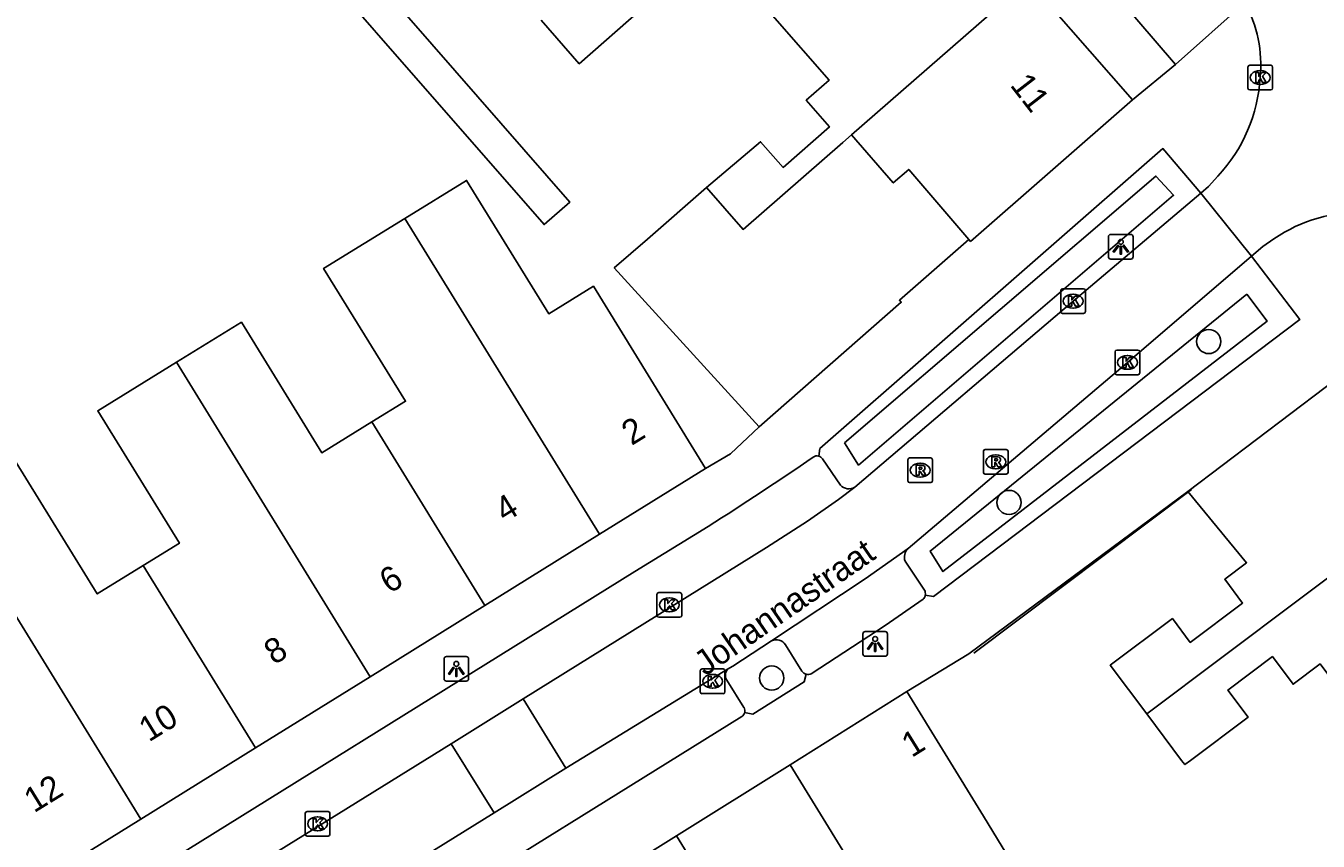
# Model space of a CAD drawing. Extents: x 159718 to 160783, y 383290 to 384030.
# Drawn here: x 160474.8 to 160527.2, y 383496.7 to 383529.7 of the extents above; entities that cross this region are included whole.
import ezdxf

# ---------------------------------------------------------------- set-up
doc = ezdxf.new("R2010")
doc.units = 0
for name, color, linetype in [('IMGEO_Boom', 7, 'Continuous'), ('IMGEO_Groenvoorziening', 7, 'Continuous'), ('IMGEO_Kolk', 7, 'Continuous'), ('IMGEO_Lichtpunt', 7, 'Continuous'), ('IMGEO_Muur', 7, 'Continuous'), ('IMGEO_Openbare_ruimte_label', 7, 'Continuous'), ('IMGEO_Pand', 7, 'Continuous'), ('IMGEO_Pand_nummerreeks', 7, 'Continuous'), ('IMGEO_Parkeervlak_open', 7, 'Continuous'), ('IMGEO_Rijbaan_lokaal_open', 7, 'Continuous'), ('IMGEO_Rioolput', 7, 'Continuous'), ('IMGEO_Voetpad_open', 7, 'Continuous')]:
    doc.layers.add(name, color=color, linetype=linetype)

msp = doc.modelspace()

# ---------------------------------------------------------------- linework, layer by layer
at = {"layer": 'IMGEO_Boom'}
for centre in [(160522.734, 383516.956), (160514.646, 383510.442), (160505.036, 383503.334)]:
    msp.add_circle(centre, 0.489, dxfattribs=at)
at = {"layer": 'IMGEO_Groenvoorziening'}
for points in [[(160507.989, 383512.857), (160520.597, 383523.652), (160521.309, 383522.877), (160508.556, 383511.951), (160507.989, 383512.857)], [(160524.273, 383518.879), (160511.451, 383508.47), (160511.968, 383507.643), (160525.1, 383517.776), (160524.273, 383518.879)]]:
    msp.add_lwpolyline(points, dxfattribs=at)
at = {"layer": 'IMGEO_Kolk'}
for p, q in [((160524.318, 383527.217), (160524.318, 383528.069)), ((160524.393, 383528.143), (160525.245, 383528.143)), ((160524.806, 383527.923), (160524.831, 383527.923)), ((160525.319, 383528.069), (160525.319, 383527.217)), ((160525.245, 383527.143), (160524.393, 383527.143)), ((160524.829, 383527.363), (160524.804, 383527.363)), ((160516.741, 383518.166), (160516.741, 383519.018)), ((160516.816, 383519.092), (160517.668, 383519.092)), ((160517.742, 383519.018), (160517.742, 383518.166)), ((160517.229, 383518.872), (160517.254, 383518.872)), ((160517.668, 383518.092), (160516.816, 383518.092)), ((160517.252, 383518.312), (160517.227, 383518.312)), ((160518.941, 383515.685), (160518.941, 383516.537)), ((160519.016, 383516.611), (160519.868, 383516.611)), ((160519.429, 383516.391), (160519.454, 383516.391)), ((160519.942, 383516.537), (160519.942, 383515.685)), ((160519.868, 383515.611), (160519.016, 383515.611)), ((160519.452, 383515.831), (160519.427, 383515.831)), ((160500.389, 383505.87), (160500.389, 383506.722)), ((160500.464, 383506.796), (160501.316, 383506.796)), ((160500.877, 383506.576), (160500.902, 383506.576)), ((160501.39, 383506.722), (160501.39, 383505.87)), ((160500.9, 383506.016), (160500.875, 383506.016)), ((160501.316, 383505.796), (160500.464, 383505.796)), ((160502.142, 383502.775), (160502.142, 383503.627)), ((160502.217, 383503.701), (160503.069, 383503.701)), ((160502.63, 383503.481), (160502.655, 383503.481)), ((160503.143, 383503.627), (160503.143, 383502.775)), ((160502.653, 383502.921), (160502.628, 383502.921)), ((160503.069, 383502.701), (160502.217, 383502.701)), ((160486.145, 383497.006), (160486.145, 383497.858)), ((160486.22, 383497.932), (160487.072, 383497.932)), ((160486.633, 383497.712), (160486.658, 383497.712)), ((160487.146, 383497.858), (160487.146, 383497.006)), ((160486.656, 383497.152), (160486.631, 383497.152)), ((160487.072, 383496.932), (160486.22, 383496.932))]:
    msp.add_line(p, q, dxfattribs=at)
for points in [[(160524.318, 383527.217), (160524.318, 383528.069)], [(160524.393, 383528.143), (160525.245, 383528.143)], [(160525.319, 383528.069), (160525.319, 383527.217)], [(160524.639, 383527.843), (160524.762, 383527.843), (160524.762, 383527.692), (160524.892, 383527.843), (160525.056, 383527.843), (160524.91, 383527.692), (160525.063, 383527.443), (160524.911, 383527.443), (160524.826, 383527.607), (160524.762, 383527.54), (160524.762, 383527.443), (160524.639, 383527.443), (160524.639, 383527.843)], [(160525.245, 383527.143), (160524.393, 383527.143)], [(160516.741, 383518.166), (160516.741, 383519.018)], [(160516.816, 383519.092), (160517.668, 383519.092)], [(160517.742, 383519.018), (160517.742, 383518.166)], [(160517.062, 383518.792), (160517.185, 383518.792), (160517.185, 383518.641), (160517.315, 383518.792), (160517.479, 383518.792), (160517.333, 383518.641), (160517.486, 383518.392), (160517.334, 383518.392), (160517.249, 383518.556), (160517.185, 383518.489), (160517.185, 383518.392), (160517.062, 383518.392), (160517.062, 383518.792)], [(160517.668, 383518.092), (160516.816, 383518.092)], [(160518.941, 383515.685), (160518.941, 383516.537)], [(160519.016, 383516.611), (160519.868, 383516.611)], [(160519.942, 383516.537), (160519.942, 383515.685)], [(160519.262, 383516.311), (160519.385, 383516.311), (160519.385, 383516.16), (160519.515, 383516.311), (160519.679, 383516.311), (160519.533, 383516.16), (160519.686, 383515.911), (160519.534, 383515.911), (160519.449, 383516.075), (160519.385, 383516.008), (160519.385, 383515.911), (160519.262, 383515.911), (160519.262, 383516.311)], [(160519.868, 383515.611), (160519.016, 383515.611)], [(160500.389, 383505.87), (160500.389, 383506.722)], [(160500.464, 383506.796), (160501.316, 383506.796)], [(160500.71, 383506.496), (160500.833, 383506.496), (160500.833, 383506.345), (160500.963, 383506.496), (160501.127, 383506.496), (160500.981, 383506.345), (160501.134, 383506.096), (160500.982, 383506.096), (160500.897, 383506.26), (160500.833, 383506.193), (160500.833, 383506.096), (160500.71, 383506.096), (160500.71, 383506.496)], [(160501.39, 383506.722), (160501.39, 383505.87)], [(160501.316, 383505.796), (160500.464, 383505.796)], [(160502.142, 383502.775), (160502.142, 383503.627)], [(160502.217, 383503.701), (160503.069, 383503.701)], [(160502.463, 383503.401), (160502.586, 383503.401), (160502.586, 383503.25), (160502.716, 383503.401), (160502.88, 383503.401), (160502.734, 383503.25), (160502.887, 383503.001), (160502.735, 383503.001), (160502.65, 383503.165), (160502.586, 383503.098), (160502.586, 383503.001), (160502.463, 383503.001), (160502.463, 383503.401)], [(160503.143, 383503.627), (160503.143, 383502.775)], [(160503.069, 383502.701), (160502.217, 383502.701)], [(160486.145, 383497.006), (160486.145, 383497.858)], [(160486.22, 383497.932), (160487.072, 383497.932)], [(160486.466, 383497.632), (160486.589, 383497.632), (160486.589, 383497.481), (160486.719, 383497.632), (160486.883, 383497.632), (160486.737, 383497.481), (160486.89, 383497.232), (160486.738, 383497.232), (160486.653, 383497.396), (160486.589, 383497.329), (160486.589, 383497.232), (160486.466, 383497.232), (160486.466, 383497.632)], [(160487.146, 383497.858), (160487.146, 383497.006)], [(160487.072, 383496.932), (160486.22, 383496.932)]]:
    msp.add_lwpolyline(points, dxfattribs=at)
for centre, start, end in [((160524.395, 383528.067), 91.552, 178.448), ((160524.395, 383528.067), 91.552, 178.448), ((160525.243, 383528.067), 1.552, 88.448), ((160525.243, 383528.067), 1.552, 88.448), ((160524.395, 383527.219), 181.552, 268.448), ((160524.395, 383527.219), 181.552, 268.448), ((160525.243, 383527.219), 271.552, 358.448), ((160525.243, 383527.219), 271.552, 358.448), ((160516.818, 383519.016), 91.552, 178.448), ((160516.818, 383519.016), 91.552, 178.448), ((160517.666, 383519.016), 1.552, 88.448), ((160517.666, 383519.016), 1.552, 88.448), ((160516.818, 383518.168), 181.552, 268.448), ((160516.818, 383518.168), 181.552, 268.448), ((160517.666, 383518.168), 271.552, 358.448), ((160517.666, 383518.168), 271.552, 358.448), ((160519.018, 383516.535), 91.552, 178.448), ((160519.018, 383516.535), 91.552, 178.448), ((160519.866, 383516.535), 1.552, 88.448), ((160519.866, 383516.535), 1.552, 88.448), ((160519.018, 383515.687), 181.552, 268.448), ((160519.018, 383515.687), 181.552, 268.448), ((160519.866, 383515.687), 271.552, 358.448), ((160519.866, 383515.687), 271.552, 358.448), ((160500.466, 383506.72), 91.552, 178.448), ((160500.466, 383506.72), 91.552, 178.448), ((160501.314, 383506.72), 1.552, 88.448), ((160501.314, 383506.72), 1.552, 88.448), ((160500.466, 383505.872), 181.552, 268.448), ((160500.466, 383505.872), 181.552, 268.448), ((160501.314, 383505.872), 271.552, 358.448), ((160501.314, 383505.872), 271.552, 358.448), ((160502.219, 383503.625), 91.552, 178.448), ((160502.219, 383503.625), 91.552, 178.448), ((160503.067, 383503.625), 1.552, 88.448), ((160503.067, 383503.625), 1.552, 88.448), ((160502.219, 383502.777), 181.552, 268.448), ((160502.219, 383502.777), 181.552, 268.448), ((160503.067, 383502.777), 271.552, 358.448), ((160503.067, 383502.777), 271.552, 358.448), ((160486.222, 383497.856), 91.552, 178.448), ((160486.222, 383497.856), 91.552, 178.448), ((160487.07, 383497.856), 1.552, 88.448), ((160487.07, 383497.856), 1.552, 88.448), ((160486.222, 383497.008), 181.552, 268.448), ((160486.222, 383497.008), 181.552, 268.448), ((160487.07, 383497.008), 271.552, 358.448), ((160487.07, 383497.008), 271.552, 358.448)]:
    msp.add_arc(centre, 0.0765, start, end, dxfattribs=at)
for centre, major_axis, ratio, start_param, end_param in [((160524.805, 383527.643), (-0.387, 0.002), 0.722429, 4.712389, 7.853982), ((160524.83, 383527.643), (-0.39, 0.002), 0.717154, 1.570796, 4.712389), ((160517.228, 383518.592), (-0.387, 0.002), 0.722429, 4.712389, 7.853982), ((160517.253, 383518.592), (-0.39, 0.002), 0.717154, 1.570796, 4.712389), ((160519.428, 383516.111), (-0.387, 0.002), 0.722429, 4.712389, 7.853982), ((160519.453, 383516.111), (-0.39, 0.002), 0.717154, 1.570796, 4.712389), ((160500.876, 383506.296), (-0.387, 0.002), 0.722429, 4.712389, 7.853982), ((160500.901, 383506.296), (-0.39, 0.002), 0.717154, 1.570796, 4.712389), ((160502.629, 383503.201), (-0.387, 0.002), 0.722429, 4.712389, 7.853982), ((160502.654, 383503.201), (-0.39, 0.002), 0.717154, 1.570796, 4.712389), ((160486.632, 383497.432), (-0.387, 0.002), 0.722429, 4.712389, 7.853982), ((160486.657, 383497.432), (-0.39, 0.002), 0.717154, 1.570796, 4.712389)]:
    msp.add_ellipse(centre, major_axis=major_axis, ratio=ratio, start_param=start_param, end_param=end_param, dxfattribs=at)
at = {"layer": 'IMGEO_Lichtpunt'}
for p, q in [((160518.675, 383521.195), (160518.675, 383520.388)), ((160518.675, 383521.195), (160518.675, 383520.388)), ((160519.577, 383521.29), (160518.769, 383521.29)), ((160519.577, 383521.29), (160518.769, 383521.29)), ((160519.671, 383520.388), (160519.671, 383521.195)), ((160519.671, 383520.388), (160519.671, 383521.195)), ((160518.769, 383520.294), (160519.577, 383520.294)), ((160518.769, 383520.294), (160519.577, 383520.294)), ((160508.728, 383505.118), (160508.728, 383504.311)), ((160508.728, 383505.118), (160508.728, 383504.311)), ((160509.63, 383505.213), (160508.822, 383505.213)), ((160509.63, 383505.213), (160508.822, 383505.213)), ((160509.724, 383504.311), (160509.724, 383505.118)), ((160509.724, 383504.311), (160509.724, 383505.118)), ((160491.767, 383504.108), (160491.767, 383503.301)), ((160491.767, 383504.108), (160491.767, 383503.301)), ((160492.669, 383504.203), (160491.861, 383504.203)), ((160492.669, 383504.203), (160491.861, 383504.203)), ((160492.763, 383503.301), (160492.763, 383504.108)), ((160492.763, 383503.301), (160492.763, 383504.108)), ((160508.822, 383504.217), (160509.63, 383504.217)), ((160508.822, 383504.217), (160509.63, 383504.217)), ((160491.861, 383503.207), (160492.669, 383503.207)), ((160491.861, 383503.207), (160492.669, 383503.207))]:
    msp.add_line(p, q, dxfattribs=at)
for points in [[(160519.049, 383520.859), (160519.088, 383520.831), (160518.9, 383520.569), (160518.862, 383520.596), (160519.049, 383520.859)], [(160519.151, 383520.811), (160519.198, 383520.811), (160519.198, 383520.489), (160519.151, 383520.489), (160519.151, 383520.811)], [(160519.261, 383520.831), (160519.299, 383520.858), (160519.486, 383520.596), (160519.447, 383520.568), (160519.261, 383520.831)], [(160509.102, 383504.782), (160509.141, 383504.754), (160508.953, 383504.492), (160508.915, 383504.519), (160509.102, 383504.782)], [(160509.204, 383504.734), (160509.251, 383504.734), (160509.251, 383504.412), (160509.204, 383504.412), (160509.204, 383504.734)], [(160509.314, 383504.754), (160509.352, 383504.781), (160509.539, 383504.519), (160509.5, 383504.491), (160509.314, 383504.754)], [(160492.141, 383503.772), (160492.18, 383503.744), (160491.992, 383503.482), (160491.954, 383503.509), (160492.141, 383503.772)], [(160492.243, 383503.724), (160492.29, 383503.724), (160492.29, 383503.402), (160492.243, 383503.402), (160492.243, 383503.724)], [(160492.353, 383503.744), (160492.391, 383503.771), (160492.578, 383503.509), (160492.539, 383503.481), (160492.353, 383503.744)]]:
    msp.add_lwpolyline(points, dxfattribs=at)
for centre in [(160519.174, 383520.993), (160509.227, 383504.916), (160492.266, 383503.906)]:
    msp.add_circle(centre, 0.0994, dxfattribs=at)
for centre, start, end in [((160518.769, 383521.195), 90, 180), ((160518.769, 383521.195), 90, 180), ((160519.577, 383521.195), 0, 90), ((160519.577, 383521.195), 0, 90), ((160518.769, 383520.388), 180, 270), ((160518.769, 383520.388), 180, 270), ((160519.577, 383520.388), 270, 0), ((160519.577, 383520.388), 270, 360), ((160508.822, 383505.118), 90, 180), ((160508.822, 383505.118), 90, 180), ((160509.63, 383505.118), 0, 90), ((160509.63, 383505.118), 0, 90), ((160491.861, 383504.108), 90, 180), ((160491.861, 383504.108), 90, 180), ((160492.669, 383504.108), 0, 90), ((160492.669, 383504.108), 0, 90), ((160508.822, 383504.311), 180, 270), ((160508.822, 383504.311), 180, 270), ((160509.63, 383504.311), 270, 0), ((160509.63, 383504.311), 270, 360), ((160491.861, 383503.301), 180, 270), ((160491.861, 383503.301), 180, 270), ((160492.669, 383503.301), 270, 0), ((160492.669, 383503.301), 270, 360)]:
    msp.add_arc(centre, 0.0946, start, end, dxfattribs=at)
at = {"layer": 'IMGEO_Muur'}
msp.add_lwpolyline([(160522.039, 383510.964), (160513.219, 383504.34)], dxfattribs=at)
at = {"layer": 'IMGEO_Pand'}
for points in [[(160495.702, 383529.963), (160497.243, 383528.204), (160499.788, 383530.433), (160498.972, 383531.364), (160500.849, 383533.009), (160501.752, 383531.978), (160502.74, 383532.838), (160505.167, 383530.053)], [(160508.268, 383525.319), (160515.423, 383531.566)], [(160519.644, 383526.744), (160515.423, 383531.566)], [(160502.393, 383523.195), (160504.587, 383525.045), (160505.499, 383524.004), (160507.373, 383525.646), (160506.433, 383526.723), (160507.361, 383527.534), (160505.167, 383530.053)], [(160519.644, 383526.744), (160513.093, 383521.008), (160513.021, 383521.09)], [(160508.268, 383525.319), (160507.921, 383525.017), (160503.879, 383521.493), (160502.393, 383523.195)], [(160513.021, 383521.09), (160510.589, 383523.926), (160509.96, 383523.378), (160508.268, 383525.319)], [(160502.361, 383511.817), (160497.813, 383519.195), (160496.006, 383518.081), (160492.677, 383523.481), (160490.181, 383521.943)], [(160502.393, 383523.195), (160500, 383521.105), (160498.663, 383519.938), (160504.529, 383513.509)], [(160490.181, 383521.943), (160486.892, 383519.915), (160490.206, 383514.541), (160488.841, 383513.7)], [(160498.066, 383509.151), (160490.181, 383521.943)], [(160504.529, 383513.509), (160510.281, 383518.547), (160510.208, 383518.63), (160513.021, 383521.09)], [(160488.841, 383513.7), (160486.817, 383512.452), (160483.558, 383517.738), (160480.93, 383516.118)], [(160480.93, 383516.118), (160477.74, 383514.152), (160481.047, 383508.788), (160479.584, 383507.886)], [(160480.93, 383516.118), (160488.779, 383503.386)], [(160528.836, 383516.141), (160521.892, 383510.886)], [(160488.841, 383513.7), (160493.423, 383506.269)], [(160479.584, 383507.886), (160477.722, 383506.738), (160474.442, 383512.059), (160471.651, 383510.339)], [(160498.066, 383509.151), (160502.361, 383511.817)], [(160520.224, 383501.882), (160532.589, 383511.169)], [(160520.224, 383501.882), (160518.745, 383503.851), (160521.263, 383505.742), (160521.989, 383504.774), (160524.107, 383506.365), (160523.38, 383507.332), (160524.267, 383507.998), (160521.892, 383510.886)], [(160471.651, 383510.339), (160478.024, 383500), (160479.491, 383497.62)], [(160493.423, 383506.269), (160498.066, 383509.151)], [(160484.135, 383500.503), (160479.584, 383507.886)], [(160488.779, 383503.386), (160493.423, 383506.269)], [(160529.316, 383501.144), (160527.247, 383503.907), (160526.151, 383503.084), (160525.312, 383504.201), (160523.511, 383502.849), (160524.333, 383501.754), (160521.998, 383500), (160521.768, 383499.827), (160521.638, 383500), (160520.224, 383501.882)], [(160484.135, 383500.503), (160488.779, 383503.386)], [(160510.513, 383502.782), (160505.777, 383499.821)], [(160510.513, 383502.782), (160513.612, 383497.741), (160515.083, 383495.32), (160513.325, 383494.245), (160516.605, 383488.904), (160513.625, 383487.074)], [(160479.491, 383497.62), (160484.135, 383500.503)], [(160505.777, 383499.821), (160501.178, 383496.945)], [(160505.777, 383499.821), (160513.625, 383487.074)], [(160474.684, 383494.636), (160479.491, 383497.62)], [(160501.178, 383496.945), (160496.58, 383494.069)], [(160505.742, 383489.533), (160501.178, 383496.945)]]:
    msp.add_lwpolyline(points, dxfattribs=at)
at = {"layer": 'IMGEO_Parkeervlak_open'}
for points in [[(160507.089, 383512.202), (160507.822, 383511.147)], [(160510.438, 383508.07), (160511.228, 383506.891)], [(160505.589, 383504.677), (160506.259, 383503.615)], [(160503.215, 383503.246), (160503.914, 383502.135)]]:
    msp.add_lwpolyline(points, dxfattribs=at)
for centre, radius, start, end in [((160506.869, 383512.071), 0.256, 30.8062, 73.871), ((160508.169, 383511.461), 0.468, 222.0892, 299.6608), ((160510.9, 383508.226), 0.488, 134.8926, 198.6008), ((160510.933, 383506.747), 0.328, 350.5796, 26.0855), ((160505.229, 383504.465), 0.418, 30.4255, 118.0917), ((160503.541, 383503.444), 0.382, 139.9262, 211.3159), ((160506.514, 383503.788), 0.308, 214.2592, 255.5842), ((160503.682, 383502.002), 0.268, 345.566, 29.8109)]:
    msp.add_arc(centre, radius, start, end, dxfattribs=at)
at = {"layer": 'IMGEO_Rijbaan_lokaal_open'}
for points in [[(160522.412, 383522.964), (160522.72, 383523.238), (160523.106, 383523.653)], [(160522.412, 383522.964), (160517.242, 383518.592), (160508.401, 383511.054)], [(160524.466, 383520.413), (160522.412, 383522.964)], [(160525.375, 383521.115), (160524.926, 383520.807), (160524.466, 383520.413)], [(160510.556, 383508.571), (160519.442, 383516.111), (160524.466, 383520.413)], [(160508.401, 383511.054), (160507.743, 383510.567), (160506.49, 383509.69), (160504.828, 383508.614), (160494.972, 383502.492)], [(160505.032, 383504.834), (160508.822, 383507.344), (160510.556, 383508.571)], [(160503.249, 383503.69), (160503.456, 383503.817), (160505.032, 383504.834)], [(160496.699, 383499.682), (160503.249, 383503.69)], [(160494.972, 383502.492), (160492.049, 383500.676)], [(160494.972, 383502.492), (160496.699, 383499.682)], [(160492.049, 383500.676), (160477.732, 383491.785)], [(160492.049, 383500.676), (160493.79, 383497.878)], [(160493.79, 383497.878), (160496.699, 383499.682)], [(160493.79, 383497.878), (160487.816, 383494.171)]]:
    msp.add_lwpolyline(points, dxfattribs=at)
for centre, radius, start, end in [((160519.449, 383528.142), 5.393, 354.694, 28.0421), ((160518.349, 383528.058), 6.484, 317.2011, 356.329), ((160528.885, 383515.966), 6.231, 87.8013, 124.2831)]:
    msp.add_arc(centre, radius, start, end, dxfattribs=at)
at = {"layer": 'IMGEO_Rioolput'}
for p, q in [((160510.623, 383512.247), (160511.475, 383512.247)), ((160513.609, 383511.659), (160513.609, 383512.511)), ((160513.684, 383512.585), (160514.536, 383512.585)), ((160514.097, 383512.365), (160514.122, 383512.365)), ((160514.61, 383512.511), (160514.61, 383511.659)), ((160510.548, 383511.321), (160510.548, 383512.173)), ((160511.036, 383512.027), (160511.061, 383512.027)), ((160511.549, 383512.173), (160511.549, 383511.321)), ((160514.12, 383511.805), (160514.095, 383511.805)), ((160511.475, 383511.247), (160510.623, 383511.247)), ((160511.059, 383511.467), (160511.034, 383511.467)), ((160514.536, 383511.585), (160513.684, 383511.585))]:
    msp.add_line(p, q, dxfattribs=at)
for points in [[(160510.623, 383512.247), (160511.475, 383512.247)], [(160513.609, 383511.659), (160513.609, 383512.511)], [(160513.684, 383512.585), (160514.536, 383512.585)], [(160514.198, 383512.283), (160513.946, 383512.285), (160513.946, 383511.885)], [(160514.124, 383512.204), (160514.07, 383512.204), (160514.07, 383512.123)], [(160514.61, 383512.511), (160514.61, 383511.659)], [(160510.548, 383511.321), (160510.548, 383512.173)], [(160511.137, 383511.945), (160510.885, 383511.947), (160510.885, 383511.547)], [(160510.885, 383511.547), (160511.009, 383511.547), (160511.009, 383511.709), (160511.02, 383511.709)], [(160511.063, 383511.866), (160511.009, 383511.866), (160511.009, 383511.785)], [(160511.009, 383511.785), (160511.061, 383511.785)], [(160511.067, 383511.68), (160511.138, 383511.547), (160511.278, 383511.547), (160511.213, 383511.673)], [(160511.549, 383512.173), (160511.549, 383511.321)], [(160513.946, 383511.885), (160514.07, 383511.885), (160514.07, 383512.047), (160514.081, 383512.047)], [(160514.07, 383512.123), (160514.122, 383512.123)], [(160514.128, 383512.018), (160514.199, 383511.885), (160514.339, 383511.885), (160514.274, 383512.011)], [(160511.475, 383511.247), (160510.623, 383511.247)], [(160514.536, 383511.585), (160513.684, 383511.585)]]:
    msp.add_lwpolyline(points, dxfattribs=at)
for centre, radius, start, end in [((160510.625, 383512.171), 0.0765, 91.552, 178.448), ((160510.625, 383512.171), 0.0765, 91.552, 178.448), ((160511.473, 383512.171), 0.0765, 1.552, 88.448), ((160511.473, 383512.171), 0.0765, 1.552, 88.448), ((160513.686, 383512.509), 0.0765, 91.552, 178.448), ((160513.686, 383512.509), 0.0765, 91.552, 178.448), ((160514.13, 383512.108), 0.0964, 77.0061, 93.1865), ((160514.144, 383512.165), 0.0378, 276.6634, 79.6772), ((160514.197, 383512.173), 0.109, 350.3612, 89.416), ((160514.534, 383512.509), 0.0765, 1.552, 88.448), ((160514.534, 383512.509), 0.0765, 1.552, 88.448), ((160511.019, 383511.656), 0.0533, 26.0293, 88.6989), ((160511.045, 383511.974), 0.19, 274.7715, 282.9687), ((160511.069, 383511.77), 0.0964, 77.0061, 93.1865), ((160511.083, 383511.827), 0.0378, 276.6634, 79.6772), ((160511.136, 383511.835), 0.109, 350.3612, 89.416), ((160511.134, 383511.835), 0.112, 277.5842, 350.9817), ((160511.118, 383511.62), 0.108, 29.5134, 73.7905), ((160514.08, 383511.994), 0.0533, 26.0293, 88.6989), ((160514.106, 383512.312), 0.19, 274.7715, 282.9687), ((160514.195, 383512.173), 0.112, 277.5842, 350.9817), ((160514.179, 383511.958), 0.108, 29.5134, 73.7905), ((160510.625, 383511.323), 0.0765, 181.552, 268.448), ((160510.625, 383511.323), 0.0765, 181.552, 268.448), ((160511.473, 383511.323), 0.0765, 271.552, 358.448), ((160511.473, 383511.323), 0.0765, 271.552, 358.448), ((160513.686, 383511.661), 0.0765, 181.552, 268.448), ((160513.686, 383511.661), 0.0765, 181.552, 268.448), ((160514.534, 383511.661), 0.0765, 271.552, 358.448), ((160514.534, 383511.661), 0.0765, 271.552, 358.448)]:
    msp.add_arc(centre, radius, start, end, dxfattribs=at)
for centre, major_axis, ratio, start_param, end_param in [((160514.096, 383512.085), (-0.387, 0.002), 0.722429, 4.712389, 7.853982), ((160514.121, 383512.085), (-0.39, 0.002), 0.717154, 1.570796, 4.712389), ((160511.035, 383511.747), (-0.387, 0.002), 0.722429, 4.712389, 7.853982), ((160511.06, 383511.747), (-0.39, 0.002), 0.717154, 1.570796, 4.712389)]:
    msp.add_ellipse(centre, major_axis=major_axis, ratio=ratio, start_param=start_param, end_param=end_param, dxfattribs=at)
at = {"layer": 'IMGEO_Voetpad_open'}
for points in [[(160481.204, 383538.694), (160482.143, 383537.339), (160495.817, 383521.691), (160496.862, 383522.603), (160484.757, 383536.467)], [(160519.665, 383533.2), (160519.559, 383532.929), (160518.256, 383531.829), (160521.385, 383528.176)], [(160524.209, 383530.677), (160521.385, 383528.176)], [(160521.385, 383528.176), (160519.644, 383526.744)], [(160506.94, 383512.317), (160506.983, 383512.622), (160520.88, 383524.764), (160522.412, 383522.964)], [(160524.466, 383520.413), (160526.42, 383517.847), (160511.586, 383506.636), (160511.257, 383506.693)], [(160504.529, 383513.509), (160503.371, 383512.413), (160502.361, 383511.817)], [(160521.892, 383510.886), (160513.025, 383504.314), (160510.513, 383502.782)], [(160476.969, 383493.644), (160499.497, 383507.648), (160502.461, 383509.473)], [(160511.168, 383506.52), (160509.627, 383505.461), (160506.636, 383503.504)], [(160506.437, 383503.49), (160506.355, 383503.179), (160504.27, 383501.875), (160503.941, 383501.935)], [(160503.826, 383501.773), (160489.45, 383492.842)]]:
    msp.add_lwpolyline(points, dxfattribs=at)
for centre, radius, start, end in [((160440.404, 383608.321), 116.714, 302.12079, 304.62339), ((160506.869, 383512.074), 0.253, 73.794, 126.6339), ((160510.938, 383506.748), 0.323, 315.2692, 350.2836), ((160506.515, 383503.798), 0.318, 255.7242, 292.3243), ((160503.68, 383501.999), 0.269, 302.9658, 346.2941)]:
    msp.add_arc(centre, radius, start, end, dxfattribs=at)

# ---------------------------------------------------------------- texts
at = {"layer": 'IMGEO_Openbare_ruimte_label'}
msp.add_text('Johannastraat', height=1, rotation=34.6118, dxfattribs=at).set_placement((160502.34, 383503.391))
at = {"layer": 'IMGEO_Pand_nummerreeks'}
for s, rotation, p in [('11', 307.7978, (160514.659, 383527.328)), ('2', 31.6559, (160499.362, 383512.725)), ('4', 31.6502, (160494.232, 383509.61)), ('6', 31.6502, (160489.555, 383506.727)), ('8', 31.6502, (160484.881, 383503.846)), ('10', 31.6502, (160479.812, 383500.722)), ('1', 31.9137, (160510.704, 383500.092)), ('12', 31.6502, (160475.162, 383497.855))]:
    msp.add_text(s, height=1, rotation=rotation, dxfattribs=at).set_placement(p)

doc.saveas('drawing.dxf')
